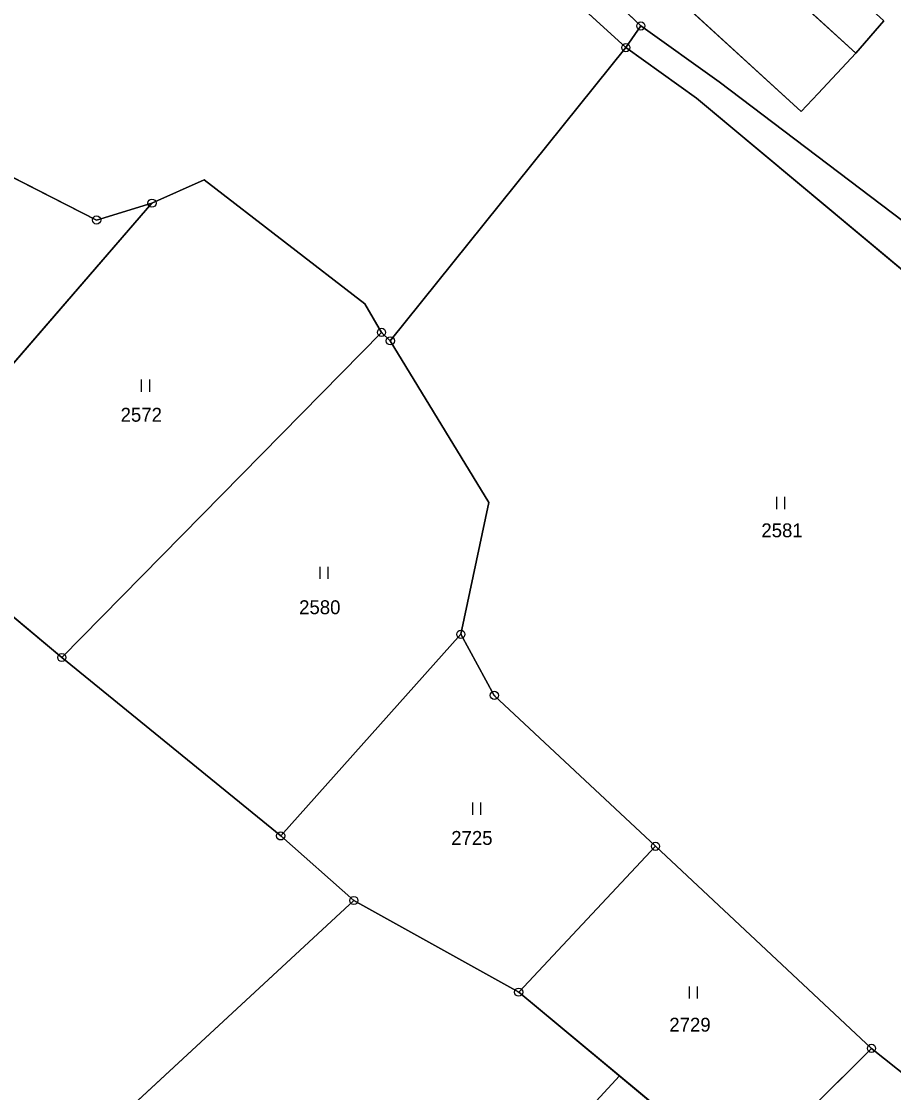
# Model space of a CAD drawing. Extents: x -689422 to -685210, y -987725 to -982160.
# Drawn here: x -687545.1 to -687438.4, y -986834.4 to -986703.2 of the extents above; entities that cross this region are included whole.
import ezdxf

# ---------------------------------------------------------------- set-up
doc = ezdxf.new("R2010")
doc.units = 0
for name, color, linetype in [('KN_Budovy', 7, 'Continuous'), ('KN_Hranice_parcel', 7, 'Continuous'), ('KN_Hranice_parcel_vnitrni_kresba', 7, 'Continuous'), ('KN_Parcelni cisla', 7, 'Continuous'), ('KN_Polygon parcely', 7, 'Continuous'), ('KN_POZEMKY_OSTATNI PLOCHA', 7, 'Continuous'), ('KN_POZEMKY_TTP', 7, 'Continuous'), ('KN_POZEMKY_ZASTAVENA PLOCHA', 7, 'Continuous'), ('KN_VYUZITI_20_ostatni plocha_sportoviste', 7, 'Continuous'), ('KN_VYUZITI_27_ostatni plocha_neplodna puda', 7, 'Continuous'), ('KN_Věcná břemena k části', 7, 'Continuous'), ('KN_Značky bodu BP', 7, 'Continuous'), ('KN_Značky kultur', 7, 'Continuous')]:
    doc.layers.add(name, color=color, linetype=linetype)

msp = doc.modelspace()

# ---------------------------------------------------------------- linework, layer by layer
at = {"layer": 'KN_Budovy'}
msp.add_lwpolyline([(-687479.99, -986666.26), (-687483.5, -986670.1), (-687443.06, -986707.11), (-687439.63, -986703.15)], close=True, dxfattribs=at)
at = {"layer": 'KN_Hranice_parcel'}
for p, q in [((-687469.35, -986703.76), (-687471.19, -986706.41)), ((-687500, -986742.32), (-687471.19, -986706.41)), ((-687529.17, -986725.46), (-687561.71, -986763.1)), ((-687540.19, -986781.1), (-687501.08, -986741.28)), ((-687501.08, -986741.28), (-687500, -986742.32)), ((-687561.71, -986763.1), (-687540.19, -986781.1)), ((-687513.41, -986802.94), (-687491.37, -986778.25)), ((-687540.19, -986781.1), (-687513.41, -986802.94)), ((-687504.47, -986810.85), (-687513.41, -986802.94)), ((-687484.29, -986822.08), (-687467.56, -986804.21)), ((-687467.56, -986804.21), (-687441.13, -986828.96)), ((-687504.47, -986810.85), (-687484.29, -986822.08)), ((-687484.29, -986822.08), (-687464.54, -986838.5)), ((-687441.13, -986828.96), (-687455.18, -986842.96))]:
    msp.add_line(p, q, dxfattribs=at)
for points in [[(-687471.19, -986706.41), (-687482.09, -986696.42), (-687502.99, -986679.71), (-687590.46, -986649.46)], [(-687483.5, -986670.1), (-687479.99, -986666.26), (-687439.63, -986703.15), (-687443.06, -986707.11), (-687447.67, -986712.03), (-687449.72, -986714.22), (-687474.4, -986691.66), (-687472.38, -986689.45), (-687488.07, -986675.09), (-687483.5, -986670.1)], [(-687502.12, -986676.2), (-687479.67, -986693.89), (-687469.35, -986703.76)], [(-687469.35, -986703.76), (-687459.75, -986710.62), (-687437.22, -986727.7)], [(-687471.19, -986706.41), (-687462.52, -986712.6), (-687410.39, -986756.19)], [(-687572, -986709.15), (-687535.94, -986727.53), (-687529.17, -986725.46)], [(-687529.17, -986725.46), (-687522.77, -986722.62), (-687503.13, -986737.78), (-687501.08, -986741.28)], [(-687500, -986742.32), (-687487.94, -986762.13), (-687491.37, -986778.25)], [(-687491.37, -986778.25), (-687487.28, -986785.73), (-687467.56, -986804.21)], [(-687441.13, -986828.96), (-687436.36, -986832.75), (-687427.72, -986808.46)], [(-687588.88, -986883.6), (-687550.23, -986853.23), (-687504.47, -986810.85)]]:
    msp.add_lwpolyline(points, dxfattribs=at)
at = {"layer": 'KN_Hranice_parcel_vnitrni_kresba'}
msp.add_line((-687483.5, -986670.1), (-687443.06, -986707.11), dxfattribs=at)
at = {"layer": 'KN_Polygon parcely'}
for points in [[(-687418.07, -986700.95), (-687489.03, -986642.01), (-687496.8, -986661.12), (-687502.12, -986676.2), (-687479.67, -986693.89), (-687469.35, -986703.76), (-687459.75, -986710.62), (-687437.22, -986727.7), (-687432.22, -986719.37), (-687427.45, -986711.07)], [(-687572, -986709.15), (-687535.94, -986727.53), (-687529.17, -986725.46), (-687522.77, -986722.62), (-687503.13, -986737.78), (-687501.08, -986741.28), (-687500, -986742.32), (-687471.19, -986706.41), (-687482.09, -986696.42), (-687502.99, -986679.71), (-687590.46, -986649.46), (-687594.58, -986654.67), (-687608.8, -986686.11)], [(-687502.12, -986676.2), (-687574.65, -986651.01), (-687576.67, -986650.31), (-687590.46, -986649.46), (-687502.99, -986679.71), (-687482.09, -986696.42), (-687471.19, -986706.41), (-687469.35, -986703.76), (-687479.67, -986693.89)], [(-687483.5, -986670.1), (-687488.07, -986675.09), (-687472.38, -986689.45), (-687474.4, -986691.66), (-687449.72, -986714.22), (-687447.67, -986712.03), (-687443.06, -986707.11), (-687439.63, -986703.15), (-687479.99, -986666.26)], [(-687483.5, -986670.1), (-687479.99, -986666.26), (-687439.63, -986703.15), (-687443.06, -986707.11), (-687447.67, -986712.03), (-687449.72, -986714.22), (-687474.4, -986691.66), (-687472.38, -986689.45), (-687488.07, -986675.09)], [(-687408.34, -986758.46), (-687406.22, -986752.5), (-687412.46, -986747.42), (-687437.22, -986727.7), (-687459.75, -986710.62), (-687469.35, -986703.76), (-687471.19, -986706.41), (-687462.52, -986712.6), (-687410.39, -986756.19)], [(-687487.28, -986785.73), (-687467.56, -986804.21), (-687441.13, -986828.96), (-687436.36, -986832.75), (-687427.72, -986808.46), (-687430.79, -986807.49), (-687410.39, -986756.19), (-687462.52, -986712.6), (-687471.19, -986706.41), (-687500, -986742.32), (-687487.94, -986762.13), (-687491.37, -986778.25)], [(-687591.3, -986741.74), (-687561.71, -986763.1), (-687529.17, -986725.46), (-687535.94, -986727.53), (-687572, -986709.15)], [(-687561.71, -986763.1), (-687540.19, -986781.1), (-687501.08, -986741.28), (-687503.13, -986737.78), (-687522.77, -986722.62), (-687529.17, -986725.46)], [(-687588.88, -986883.6), (-687550.23, -986853.23), (-687504.47, -986810.85), (-687513.41, -986802.94), (-687540.19, -986781.1), (-687561.71, -986763.1), (-687591.3, -986741.74), (-687622.46, -986782.4), (-687647.56, -986811.55), (-687617.36, -986840.89)], [(-687540.19, -986781.1), (-687513.41, -986802.94), (-687491.37, -986778.25), (-687487.94, -986762.13), (-687500, -986742.32), (-687501.08, -986741.28)], [(-687467.56, -986804.21), (-687487.28, -986785.73), (-687491.37, -986778.25), (-687513.41, -986802.94), (-687504.47, -986810.85), (-687484.29, -986822.08)], [(-687484.29, -986822.08), (-687464.54, -986838.5), (-687456.95, -986844.73), (-687455.18, -986842.96), (-687441.13, -986828.96), (-687467.56, -986804.21)], [(-687417.21, -986835.49), (-687427.72, -986808.46), (-687436.36, -986832.75), (-687441.13, -986828.96), (-687455.18, -986842.96), (-687406.26, -986890.64), (-687386.9, -986869.51), (-687388.43, -986867.06)], [(-687588.88, -986883.6), (-687559.63, -986922.3), (-687522.06, -986893.83), (-687464.54, -986838.5), (-687484.29, -986822.08), (-687504.47, -986810.85), (-687550.23, -986853.23)]]:
    msp.add_lwpolyline(points, close=True, dxfattribs=at)
at = {"layer": 'KN_POZEMKY_OSTATNI PLOCHA'}
for p, q in [((-687474.4, -986691.66), (-687449.72, -986714.22)), ((-687479.67, -986693.89), (-687469.35, -986703.76)), ((-687469.35, -986703.76), (-687479.67, -986693.89)), ((-687471.19, -986706.41), (-687482.09, -986696.42)), ((-687443.06, -986707.11), (-687439.63, -986703.15)), ((-687469.35, -986703.76), (-687471.19, -986706.41)), ((-687471.19, -986706.41), (-687469.35, -986703.76)), ((-687459.75, -986710.62), (-687469.35, -986703.76)), ((-687469.35, -986703.76), (-687459.75, -986710.62)), ((-687462.52, -986712.6), (-687471.19, -986706.41)), ((-687447.67, -986712.03), (-687443.06, -986707.11)), ((-687437.22, -986727.7), (-687459.75, -986710.62)), ((-687459.75, -986710.62), (-687437.22, -986727.7)), ((-687449.72, -986714.22), (-687447.67, -986712.03)), ((-687410.39, -986756.19), (-687462.52, -986712.6))]:
    msp.add_line(p, q, dxfattribs=at)
at = {"layer": 'KN_POZEMKY_TTP'}
for p, q in [((-687482.09, -986696.42), (-687471.19, -986706.41)), ((-687471.19, -986706.41), (-687500, -986742.32)), ((-687500, -986742.32), (-687471.19, -986706.41)), ((-687471.19, -986706.41), (-687462.52, -986712.6)), ((-687535.94, -986727.53), (-687572, -986709.15)), ((-687572, -986709.15), (-687535.94, -986727.53)), ((-687462.52, -986712.6), (-687410.39, -986756.19)), ((-687529.17, -986725.46), (-687522.77, -986722.62)), ((-687522.77, -986722.62), (-687529.17, -986725.46)), ((-687522.77, -986722.62), (-687503.13, -986737.78)), ((-687503.13, -986737.78), (-687522.77, -986722.62)), ((-687561.71, -986763.1), (-687529.17, -986725.46)), ((-687529.17, -986725.46), (-687561.71, -986763.1)), ((-687529.17, -986725.46), (-687535.94, -986727.53)), ((-687535.94, -986727.53), (-687529.17, -986725.46)), ((-687503.13, -986737.78), (-687501.08, -986741.28)), ((-687501.08, -986741.28), (-687503.13, -986737.78)), ((-687501.08, -986741.28), (-687540.19, -986781.1)), ((-687540.19, -986781.1), (-687501.08, -986741.28)), ((-687501.08, -986741.28), (-687500, -986742.32)), ((-687500, -986742.32), (-687501.08, -986741.28)), ((-687500, -986742.32), (-687487.94, -986762.13)), ((-687487.94, -986762.13), (-687500, -986742.32)), ((-687487.94, -986762.13), (-687491.37, -986778.25)), ((-687491.37, -986778.25), (-687487.94, -986762.13)), ((-687540.19, -986781.1), (-687561.71, -986763.1)), ((-687561.71, -986763.1), (-687540.19, -986781.1)), ((-687491.37, -986778.25), (-687513.41, -986802.94)), ((-687513.41, -986802.94), (-687491.37, -986778.25)), ((-687491.37, -986778.25), (-687487.28, -986785.73)), ((-687487.28, -986785.73), (-687491.37, -986778.25)), ((-687513.41, -986802.94), (-687540.19, -986781.1)), ((-687540.19, -986781.1), (-687513.41, -986802.94)), ((-687487.28, -986785.73), (-687467.56, -986804.21)), ((-687467.56, -986804.21), (-687487.28, -986785.73)), ((-687513.41, -986802.94), (-687504.47, -986810.85)), ((-687504.47, -986810.85), (-687513.41, -986802.94)), ((-687467.56, -986804.21), (-687484.29, -986822.08)), ((-687484.29, -986822.08), (-687467.56, -986804.21)), ((-687467.56, -986804.21), (-687441.13, -986828.96)), ((-687441.13, -986828.96), (-687467.56, -986804.21)), ((-687550.23, -986853.23), (-687504.47, -986810.85)), ((-687504.47, -986810.85), (-687550.23, -986853.23)), ((-687504.47, -986810.85), (-687484.29, -986822.08)), ((-687484.29, -986822.08), (-687504.47, -986810.85)), ((-687484.29, -986822.08), (-687464.54, -986838.5)), ((-687464.54, -986838.5), (-687484.29, -986822.08)), ((-687455.18, -986842.96), (-687441.13, -986828.96)), ((-687441.13, -986828.96), (-687455.18, -986842.96)), ((-687441.13, -986828.96), (-687436.36, -986832.75)), ((-687436.36, -986832.75), (-687441.13, -986828.96))]:
    msp.add_line(p, q, dxfattribs=at)
at = {"layer": 'KN_POZEMKY_ZASTAVENA PLOCHA'}
for p, q in [((-687449.72, -986714.22), (-687474.4, -986691.66)), ((-687439.63, -986703.15), (-687443.06, -986707.11)), ((-687443.06, -986707.11), (-687447.67, -986712.03)), ((-687447.67, -986712.03), (-687449.72, -986714.22))]:
    msp.add_line(p, q, dxfattribs=at)
at = {"layer": 'KN_VYUZITI_20_ostatni plocha_sportoviste'}
for p, q in [((-687474.4, -986691.66), (-687449.72, -986714.22)), ((-687469.35, -986703.76), (-687479.67, -986693.89)), ((-687443.06, -986707.11), (-687439.63, -986703.15)), ((-687459.75, -986710.62), (-687469.35, -986703.76)), ((-687447.67, -986712.03), (-687443.06, -986707.11)), ((-687437.22, -986727.7), (-687459.75, -986710.62)), ((-687449.72, -986714.22), (-687447.67, -986712.03))]:
    msp.add_line(p, q, dxfattribs=at)
at = {"layer": 'KN_VYUZITI_27_ostatni plocha_neplodna puda'}
for p, q in [((-687479.67, -986693.89), (-687469.35, -986703.76)), ((-687471.19, -986706.41), (-687482.09, -986696.42)), ((-687469.35, -986703.76), (-687471.19, -986706.41)), ((-687471.19, -986706.41), (-687469.35, -986703.76)), ((-687469.35, -986703.76), (-687459.75, -986710.62)), ((-687462.52, -986712.6), (-687471.19, -986706.41)), ((-687459.75, -986710.62), (-687437.22, -986727.7)), ((-687410.39, -986756.19), (-687462.52, -986712.6))]:
    msp.add_line(p, q, dxfattribs=at)
at = {"layer": 'KN_Věcná břemena k části'}
msp.add_lwpolyline([(-687562.96, -986917.9), (-687561.14, -986920.3), (-687551.79, -986914.1), (-687532.86, -986900.41), (-687515.39, -986883.51), (-687499.5, -986866.23), (-687487.86, -986854.05), (-687471.79, -986836.55), (-687466.91, -986840.78), (-687464.54, -986838.5), (-687471.97, -986832.31), (-687490.02, -986851.97), (-687501.7, -986864.19), (-687517.47, -986881.35), (-687534.62, -986897.97), (-687553.45, -986911.6)], close=True, dxfattribs=at)
at = {"layer": 'KN_Značky bodu BP'}
for centre, radius in [((-687469.35, -986703.76), 0.5), ((-687469.35, -986703.76), 0.0303), ((-687471.19, -986706.41), 0.5), ((-687471.19, -986706.41), 0.0303), ((-687529.17, -986725.46), 0.5), ((-687529.17, -986725.46), 0.0303), ((-687535.94, -986727.53), 0.5), ((-687535.94, -986727.53), 0.0303), ((-687501.08, -986741.28), 0.5), ((-687501.08, -986741.28), 0.0303), ((-687500, -986742.32), 0.5), ((-687500, -986742.32), 0.0303), ((-687491.37, -986778.25), 0.5), ((-687491.37, -986778.25), 0.0303), ((-687540.19, -986781.1), 0.5), ((-687540.19, -986781.1), 0.0303), ((-687487.28, -986785.73), 0.5), ((-687487.28, -986785.73), 0.0303), ((-687513.41, -986802.94), 0.5), ((-687513.41, -986802.94), 0.0303), ((-687467.56, -986804.21), 0.5), ((-687467.56, -986804.21), 0.0303), ((-687504.47, -986810.85), 0.5), ((-687504.47, -986810.85), 0.0303), ((-687484.29, -986822.08), 0.5), ((-687484.29, -986822.08), 0.0303), ((-687441.13, -986828.96), 0.5), ((-687441.13, -986828.96), 0.0303)]:
    msp.add_circle(centre, radius, dxfattribs=at)
at = {"layer": 'KN_Značky kultur'}
for p, q in [((-687530.43, -986748.57), (-687530.43, -986747.07)), ((-687529.43, -986748.57), (-687529.43, -986747.07)), ((-687452.72, -986762.91), (-687452.72, -986761.41)), ((-687451.72, -986762.91), (-687451.72, -986761.41)), ((-687508.59, -986771.48), (-687508.59, -986769.98)), ((-687507.59, -986771.48), (-687507.59, -986769.98)), ((-687489.92, -986800.35), (-687489.92, -986798.85)), ((-687488.92, -986800.35), (-687488.92, -986798.85)), ((-687463.41, -986822.87), (-687463.41, -986821.37)), ((-687462.41, -986822.87), (-687462.41, -986821.37))]:
    msp.add_line(p, q, dxfattribs=at)

# ---------------------------------------------------------------- texts
at = {"layer": 'KN_Parcelni cisla'}
for s, p in [('2572', (-687533, -986752.22)), ('2581', (-687454.6, -986766.37)), ('2580', (-687511.16, -986775.79)), ('2725', (-687492.55, -986804.04)), ('2729', (-687465.86, -986826.91))]:
    msp.add_text(s, height=1.7, dxfattribs=at).set_placement(p)

doc.saveas('drawing.dxf')
